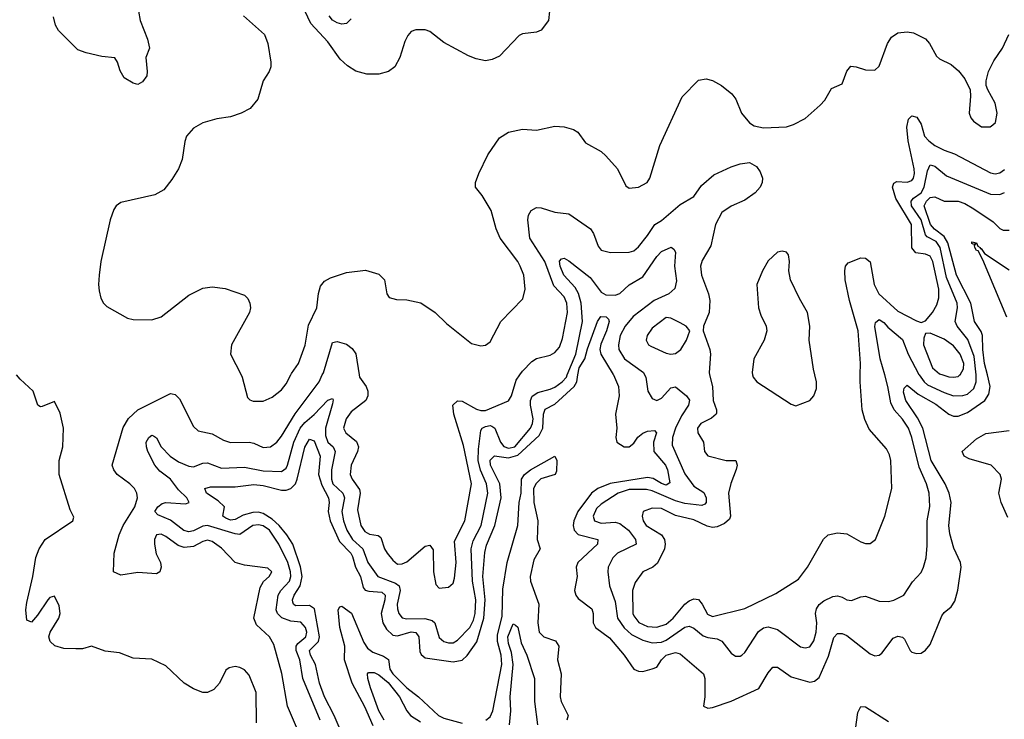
# Model space of a CAD drawing. Header units: inches. Extents: x 1603819 to 1745079, y 385938 to 533966.
# Tile 387 of 561: x 1703500 to 1707750, y 448514 to 451533. Entities that reach past the tile are written whole.
import ezdxf

# ---------------------------------------------------------------- set-up
doc = ezdxf.new("R2010")
doc.units = ezdxf.units.IN
doc.header["$MEASUREMENT"] = 0
doc.layers.add('B7404', color=7, linetype='Continuous')
doc.layers.add('B7405', color=7, linetype='Continuous')

msp = doc.modelspace()

# ---------------------------------------------------------------- linework, layer by layer
at = {"layer": 'B7404', "color": 5}
for points, elevation in [([(1704521.1, 448498.9), (1704520.3, 448630), (1704490, 448703.6), (1704470, 448727.8), (1704450, 448737.4), (1704430, 448741.6), (1704403.7, 448736.3), (1704390, 448725.2), (1704361.6, 448670), (1704337.4, 448642.6), (1704310.4, 448629.6), (1704290, 448629.6), (1704250, 448645.6), (1704209.8, 448669.8), (1704130, 448744.5), (1704070, 448772.7), (1703990, 448778), (1703930, 448801.2), (1703867.9, 448807.9), (1703810, 448829.4), (1703770, 448818.4), (1703742.4, 448817.6), (1703690, 448819.7), (1703651.1, 448831.1), (1703631.8, 448850), (1703626, 448870), (1703631.1, 448890), (1703668.5, 448950), (1703674.5, 448970), (1703670, 449003.7), (1703650, 449044.5), (1703630, 449039.6), (1703620.4, 449030), (1703576.3, 448963.7), (1703550, 448933.2), (1703530, 448942), (1703526.1, 448986.1), (1703530, 449018), (1703556.3, 449130), (1703568.6, 449211.4), (1703583, 449250), (1703609.9, 449290.1), (1703729, 449370), (1703733.6, 449386.4), (1703717.6, 449417.6), (1703669.6, 449570), (1703669.7, 449630), (1703685.1, 449690), (1703689, 449770), (1703674.8, 449834.8), (1703650, 449886), (1703596.9, 449863.1), (1703590, 449862), (1703578, 449870), (1703558, 449930), (1703501.3, 449981.3), (1703486.5, 450000)], 480), ([(1704698.1, 448470), (1704656.1, 448570), (1704631.8, 448711.8), (1704596.8, 448836.8), (1704577.4, 448870), (1704521.5, 448921.5), (1704510.4, 448950), (1704537.1, 449082.9), (1704551.4, 449108.6), (1704576, 449130), (1704588, 449150), (1704570, 449165.4), (1704470, 449178.7), (1704430, 449190.6), (1704370, 449251.7), (1704330, 449280.9), (1704310, 449287.4), (1704290, 449281.7), (1704250, 449259.9), (1704210, 449255.2), (1704183.8, 449263.8), (1704130, 449303.1), (1704110, 449312.7), (1704090, 449309.7), (1704082, 449290), (1704081, 449270), (1704088.3, 449228.3), (1704106.7, 449190), (1704110.3, 449169.7), (1704104.9, 449150), (1704090, 449141.3), (1704010, 449147.3), (1703936.3, 449136.3), (1703904, 449150), (1703907.2, 449230), (1703929.4, 449310), (1703946.1, 449350), (1703996.7, 449430), (1704007.8, 449470), (1704005.2, 449490), (1703995.4, 449510), (1703975.3, 449530), (1703920.2, 449570), (1703905.6, 449590), (1703898.8, 449610), (1703946.7, 449773.3), (1703968.7, 449811.3), (1704010, 449848.7), (1704130, 449910.4), (1704150, 449919.3), (1704158.4, 449918.4), (1704170, 449916.3), (1704190, 449896.3), (1704250, 449778), (1704270, 449759.1), (1704330, 449745.4), (1704378.6, 449718.6), (1704409.1, 449709.1), (1704490, 449710.1), (1704510, 449705.9), (1704550, 449686.7), (1704581.6, 449690), (1704610, 449710.2), (1704630, 449735.7), (1704688, 449832), (1704791.9, 449970), (1704805.8, 450000)], 460), ([(1704796.2, 448510), (1704721.8, 448690), (1704708.3, 448770), (1704692.8, 448810), (1704692.8, 448830), (1704699.6, 448840.4), (1704734.9, 448870), (1704738.7, 448890), (1704733.7, 448910), (1704712.4, 448932.4), (1704670, 448936.9), (1704631.3, 448951.3), (1704612.3, 448970), (1704606.6, 448986.6), (1704614.6, 449050), (1704626.7, 449070), (1704664.7, 449110), (1704670.5, 449130), (1704669.1, 449150), (1704657.1, 449190), (1704618.3, 449270), (1704577.7, 449330), (1704550, 449349.1), (1704530, 449352.7), (1704505.8, 449350), (1704450, 449311.9), (1704430, 449313.6), (1704310, 449349.7), (1704290, 449346.9), (1704250, 449327), (1704230, 449322.9), (1704208.5, 449328.5), (1704150, 449372.8), (1704096.2, 449396.2), (1704083.2, 449410), (1704095.3, 449430), (1704115.2, 449444.8), (1704130.1, 449450.1), (1704215.8, 449444.2), (1704230.7, 449450), (1704221.3, 449470), (1704184.6, 449504.6), (1704150.2, 449550.2), (1704105, 449585), (1704082.5, 449610), (1704052.8, 449670), (1704046.4, 449690), (1704046.2, 449710), (1704057.1, 449730), (1704070, 449740.1), (1704076.6, 449736.6), (1704090, 449728.2), (1704110.1, 449690), (1704149.5, 449649.5), (1704185.1, 449625.1), (1704230, 449606.3), (1704250, 449604), (1704290, 449619), (1704310, 449620.3), (1704370, 449596.9), (1704470, 449601.4), (1704550, 449585.9), (1704630, 449583.8), (1704650, 449597.8), (1704656.1, 449610), (1704683.2, 449710), (1704710.6, 449770), (1704730, 449794.3), (1704770.7, 449829.3), (1704830, 449891.4), (1704850, 449897.6), (1704853.1, 449893.1), (1704850, 449876), (1704820, 449770), (1704818.9, 449738.9), (1704829.7, 449710), (1704852.4, 449690), (1704861.5, 449670), (1704845.3, 449590), (1704845.1, 449550), (1704851.8, 449530), (1704894.9, 449490), (1704898.8, 449478.8), (1704900.9, 449470), (1704889.5, 449410), (1704897.1, 449370), (1704911.8, 449330), (1704936.6, 449290), (1704981.2, 449250), (1705002.4, 449190), (1705045.7, 449130), (1705121.1, 449101.1), (1705137.8, 449090), (1705141.6, 449070), (1705129.4, 449010), (1705130.4, 448990.4), (1705136.4, 448970), (1705150, 448952.2), (1705170, 448947), (1705248.5, 448948.5), (1705279.5, 448939.5), (1705291.5, 448930), (1705310, 448866.3), (1705330.3, 448850), (1705350, 448843.6), (1705370, 448843.4), (1705390, 448855.7), (1705442.8, 448910), (1705458.9, 448941.1), (1705465.7, 448970), (1705468.9, 449030), (1705454.3, 449110), (1705448.1, 449250), (1705456.7, 449283.3), (1705490.9, 449350), (1705519.9, 449490), (1705514.9, 449530), (1705489.2, 449589.2), (1705478.5, 449630), (1705479.7, 449680.3), (1705490, 449760.3), (1705495.5, 449770), (1705510, 449778), (1705530, 449781.5), (1705538.2, 449778.2), (1705550.7, 449770.7), (1705575.2, 449710), (1705590, 449691.4), (1705610, 449683.5), (1705636.2, 449690), (1705704.1, 449770), (1705713.5, 449790), (1705715.3, 449810), (1705704.1, 449870), (1705705, 449890), (1705712.1, 449907.9), (1705735.4, 449924.6), (1705790, 449938.3), (1705810, 449947.8), (1705841.2, 449970), (1705859.1, 449990), (1705863.2, 450000)], 440), ([(1704909.1, 448409.1), (1704856.8, 448530), (1704815.4, 448610), (1704793.7, 448670), (1704776.3, 448750), (1704754.4, 448790), (1704749.9, 448810), (1704788.9, 448850), (1704793, 448870), (1704772, 448990), (1704750, 449005.4), (1704690, 449004), (1704681.4, 449010), (1704678.7, 449018.7), (1704676.9, 449030), (1704684.8, 449050), (1704710.7, 449090), (1704718.5, 449130), (1704711.2, 449171.2), (1704678.3, 449270), (1704653.3, 449310), (1704619.7, 449350), (1704590, 449377.1), (1704550, 449402.1), (1704530, 449407.1), (1704506.2, 449406.2), (1704464.9, 449395.1), (1704430, 449376.7), (1704410, 449372.5), (1704390, 449381.7), (1704377.1, 449390), (1704383.9, 449430), (1704356.9, 449456.9), (1704306.3, 449490), (1704299.1, 449510), (1704322.7, 449517.3), (1704430, 449516.6), (1704510, 449526.8), (1704550, 449523), (1704630, 449502.2), (1704650, 449502.6), (1704670, 449509.3), (1704689.7, 449530.3), (1704697.9, 449550), (1704730, 449687.6), (1704750, 449722.7), (1704770, 449715), (1704796.1, 449650), (1704788.8, 449570), (1704803.9, 449523.9), (1704832, 449470), (1704835, 449450), (1704830.4, 449410), (1704840.3, 449370), (1704880.5, 449280.5), (1704928.3, 449230), (1704935.9, 449215.9), (1704948.5, 449170), (1704970.1, 449130), (1704982, 449082), (1704991.2, 449071.2), (1705006.3, 449066.3), (1705062.8, 449062.8), (1705076.5, 449050), (1705075.7, 449030), (1705059.2, 448970), (1705067.7, 448930), (1705082.3, 448902.3), (1705110, 448876.1), (1705130, 448873.2), (1705190, 448890.9), (1705210, 448888.9), (1705221.8, 448870), (1705226.8, 448806.8), (1705233.2, 448793.2), (1705250, 448778.4), (1705370, 448761.1), (1705410, 448768.7), (1705431.3, 448788.7), (1705472.4, 448847.6), (1705502.6, 448950), (1705509.2, 449030), (1705499.3, 449130), (1705506.8, 449233.2), (1705515.2, 449264.8), (1705550.5, 449350), (1705577.1, 449470), (1705572.1, 449530), (1705531.9, 449610), (1705530, 449632.8), (1705549.6, 449650.4), (1705610, 449642.1), (1705650, 449653.6), (1705741.5, 449738.5), (1705757.6, 449770), (1705760.9, 449830), (1705767.4, 449852.6), (1705810, 449874.5), (1705892.2, 449950), (1705904, 449970), (1705909.2, 450000)], 420), ([(1704455.1, 450000), (1704460.2, 449990), (1704482.4, 449902.4), (1704492.6, 449892.6), (1704507.3, 449887.3), (1704550, 449887.3), (1704590, 449904.2), (1704630, 449936.1), (1704650, 449961.1), (1704670.1, 450000)], 480), ([(1704965.4, 450000), (1704967, 449990), (1704994.9, 449950), (1705002.2, 449930), (1705002.4, 449910), (1704993.4, 449890), (1704930, 449840.9), (1704908.3, 449810), (1704896.9, 449770), (1704906.7, 449750), (1704953.3, 449713.3), (1704961.5, 449690), (1704957.1, 449670), (1704930.1, 449609.9), (1704925.9, 449570), (1704934, 449550), (1704966, 449506), (1704969, 449490), (1704957.9, 449417.9), (1704971.5, 449350), (1704990, 449324.1), (1705010, 449312.6), (1705046.8, 449306.8), (1705058.1, 449298.1), (1705074.3, 449250), (1705085.8, 449230), (1705110, 449200.2), (1705130, 449183.8), (1705150, 449185), (1705170, 449194), (1705250, 449261.5), (1705270, 449264.9), (1705284.4, 449244.4), (1705285.1, 449150), (1705296.1, 449096.1), (1705310, 449080.3), (1705350, 449083.9), (1705370, 449101.3), (1705376.9, 449123.1), (1705384.2, 449190), (1705377, 449283), (1705420.9, 449370), (1705450.3, 449529.7), (1705415, 449695), (1705373.3, 449830), (1705369.9, 449870.1), (1705390, 449888), (1705410, 449887.1), (1705471.6, 449851.6), (1705490, 449846), (1705510, 449847.2), (1705610, 449888.1), (1705622.5, 449910), (1705642.3, 449977.7), (1705658, 450000)], 460), ([(1706062.5, 450000), (1706083.9, 449950), (1706086.9, 449910), (1706071.6, 449830), (1706077.5, 449770), (1706072.2, 449730), (1706076.9, 449710), (1706108.4, 449690), (1706130, 449689.1), (1706150, 449706), (1706168.2, 449731.8), (1706190, 449748.1), (1706210, 449757.5), (1706239.5, 449759.5), (1706248.2, 449750), (1706234.7, 449710), (1706237.4, 449670), (1706287.1, 449610), (1706296, 449590), (1706305.9, 449534.1), (1706290, 449524.7), (1706270, 449531.2), (1706233.3, 449553.3), (1706210, 449557.8), (1706048.4, 449531.6), (1705994.4, 449510), (1705968.2, 449490), (1705908.2, 449410), (1705891.2, 449370), (1705889, 449350), (1705893.5, 449330), (1705910, 449312), (1705994.9, 449290), (1705994.2, 449270), (1705909.2, 449190), (1705901.3, 449170), (1705905.8, 449130), (1705894.8, 449070), (1705899.6, 449050), (1705910, 449035), (1705969.4, 448990), (1705974.4, 448970), (1705974.8, 448930), (1705985.1, 448910), (1706045.6, 448865.6), (1706109.3, 448790), (1706150, 448730.3), (1706170, 448720.7), (1706190, 448720.6), (1706230, 448730.8), (1706250, 448739.1), (1706270.4, 448770), (1706290, 448790), (1706330, 448801.3), (1706350, 448795.9), (1706451.2, 448710), (1706456.3, 448690), (1706456.5, 448610), (1706450.5, 448570.5), (1706470, 448562.3), (1706490, 448565), (1706570, 448592.6), (1706690, 448646.8), (1706730, 448714), (1706750, 448738.2), (1706770, 448739.3), (1706830, 448697.3), (1706910, 448674.6), (1706930, 448677.6), (1706950, 448694.2), (1706990, 448785.8), (1707014, 448866), (1707030, 448883.9), (1707050, 448883.3), (1707070, 448874.8), (1707170, 448795.6), (1707190, 448787.5), (1707210, 448790.2), (1707220.7, 448799.3), (1707270, 448864.2), (1707290, 448872.8), (1707310, 448868.7), (1707319, 448859), (1707343.2, 448810), (1707350, 448804.1), (1707370, 448797.4), (1707390, 448799.3), (1707410, 448811.5), (1707430, 448837), (1707479.8, 448960.2), (1707490, 448974.9), (1707520.6, 448999.4), (1707536.7, 449023.3), (1707549.4, 449070.6), (1707562.7, 449170), (1707559.9, 449190), (1707532.2, 449252.2), (1707514.5, 449314.5), (1707509.9, 449350.1), (1707519.5, 449450), (1707511.3, 449490), (1707494.6, 449530), (1707434.4, 449630), (1707397.9, 449770), (1707374.6, 449814.6), (1707324, 449890), (1707314.6, 449925.4), (1707316.6, 449943.4), (1707330, 449955.7), (1707377.2, 449917.2), (1707454.5, 449874.5), (1707510, 449830.9), (1707530, 449822.6), (1707550, 449822.1), (1707590, 449837.6), (1707665.8, 449890), (1707683.3, 449916.7), (1707688.6, 449950), (1707676.4, 450000)], 420), ([(1706196.8, 450000), (1706201.9, 449990), (1706210.2, 449930), (1706230, 449898), (1706250, 449889.2), (1706270, 449900.2), (1706310, 449944.3), (1706330, 449948.6), (1706378, 449910), (1706391.4, 449891.4), (1706386.3, 449870), (1706356.2, 449823.8), (1706331, 449770), (1706317.1, 449730), (1706316.3, 449696.3), (1706370, 449573.7), (1706410, 449520.1), (1706453.2, 449493.2), (1706462.3, 449470), (1706462.2, 449450), (1706457.4, 449442.6), (1706443.6, 449436.4), (1706370, 449445.6), (1706330, 449457.2), (1706230, 449499.9), (1706205.2, 449505.2), (1706130, 449505.8), (1706082.8, 449490), (1706010, 449441.8), (1705990, 449423), (1705974.4, 449390), (1705980.5, 449370), (1706010, 449360.1), (1706070, 449364), (1706090, 449359.1), (1706128.1, 449330), (1706158.2, 449290), (1706160.6, 449270), (1706080.5, 449230), (1706059.8, 449210), (1706039.8, 449170), (1706038.3, 449150), (1706046.1, 449090), (1706070, 449022.4), (1706080.3, 448950), (1706108.5, 448908.5), (1706140.2, 448880.2), (1706190, 448854.6), (1706230, 448843.4), (1706270, 448847.2), (1706290, 448854.9), (1706370, 448911.9), (1706390, 448915.7), (1706410, 448907.1), (1706450, 448873.8), (1706470, 448866.1), (1706510, 448860.5), (1706530, 448851.2), (1706570, 448799.6), (1706590, 448785.5), (1706610, 448785.5), (1706616.3, 448790), (1706630, 448802.6), (1706687.9, 448892.1), (1706710, 448907.8), (1706730, 448912.9), (1706770, 448901.8), (1706870, 448826.7), (1706890, 448821.6), (1706910, 448826.5), (1706927, 448853), (1706937.9, 448890), (1706940.6, 448930), (1706935, 448970), (1706938.5, 448990), (1706950.5, 449009.5), (1706970, 449025), (1707010, 449043.5), (1707030, 449046.2), (1707050, 449041.3), (1707070, 449029.2), (1707090, 449026.5), (1707130, 449042), (1707150, 449044.7), (1707210, 449023.3), (1707250, 449022.6), (1707272.3, 449027.7), (1707315.5, 449050), (1707353.1, 449106.9), (1707390, 449146.9), (1707401, 449170), (1707411.6, 449210), (1707416.3, 449263.7), (1707417, 449370), (1707428.1, 449431.9), (1707425.3, 449490), (1707413.7, 449530), (1707382.4, 449602.4), (1707350.6, 449730), (1707335.7, 449770), (1707310, 449809.3), (1707274.4, 449850), (1707259.5, 449879.5), (1707247.2, 449950), (1707233.4, 450000)], 440), ([(1706477.4, 450000), (1706489.6, 449949.6), (1706492.6, 449890), (1706506.7, 449850), (1706506.9, 449833.1), (1706506.3, 449830), (1706486.4, 449813.6), (1706439.6, 449790), (1706425.4, 449770), (1706426.9, 449750), (1706451.3, 449710), (1706456.1, 449670), (1706470.2, 449650.2), (1706549.7, 449630.3), (1706590.7, 449630), (1706595.8, 449610), (1706592.2, 449592.2), (1706568.6, 449531.4), (1706559.2, 449490), (1706568.1, 449390), (1706562.9, 449377.1), (1706541.4, 449358.6), (1706510, 449344.1), (1706490, 449341.4), (1706466.8, 449346.8), (1706410, 449374.9), (1706330, 449392.6), (1706270, 449423.9), (1706230, 449424.7), (1706190.3, 449410), (1706186, 449390), (1706191.4, 449370), (1706204.4, 449350), (1706269.7, 449309.7), (1706282.6, 449290), (1706285.5, 449270), (1706282.2, 449250), (1706252.9, 449187.1), (1706232.7, 449170), (1706189.5, 449150.5), (1706155.6, 449104.4), (1706144.4, 449070), (1706146.3, 448970), (1706150, 448960.2), (1706171.9, 448931.9), (1706210, 448914.1), (1706250, 448911.4), (1706290, 448924.5), (1706320.1, 448950), (1706370, 449010.1), (1706390, 449025.2), (1706410, 449033.2), (1706430.1, 449030.1), (1706446, 449010), (1706467.9, 448967.9), (1706490, 448957.1), (1706630, 448992.2), (1706763.8, 449056.2), (1706861.1, 449118.9), (1706899.8, 449170), (1706969.2, 449290.8), (1706989.9, 449310.1), (1707030, 449319), (1707070, 449314.7), (1707130, 449280.2), (1707150, 449272.6), (1707170, 449273.1), (1707194, 449290), (1707233.8, 449390), (1707263.5, 449510), (1707259.9, 449630), (1707254.5, 449654.5), (1707240.6, 449680.6), (1707166.1, 449766.1), (1707147.6, 449807.6), (1707135.4, 449850), (1707127.2, 449970), (1707127.9, 450000)], 460), ([(1706663.2, 450000), (1706665.5, 449990), (1706681.6, 449970), (1706830, 449873.4), (1706850, 449867.3), (1706909.6, 449890.4), (1706927, 449910), (1706938.2, 449941.8), (1706938.3, 449970), (1706931.3, 450000)], 480), ([(1707382.1, 450000), (1707403, 449970), (1707417.4, 449957.4), (1707490, 449923.5), (1707530, 449910.1), (1707570, 449910.8), (1707590, 449917.7), (1707618, 449942), (1707627.7, 449970), (1707628.6, 449991.4), (1707627.7, 450000)], 440), ([(1707483.5, 450000), (1707510, 449991.2), (1707530, 449989.7), (1707550, 449993.7), (1707558.3, 450000)], 460), ([(1707764.7, 449384.7), (1707736.1, 449450), (1707726.6, 449490), (1707737.7, 449550), (1707732, 449570), (1707692.4, 449610), (1707598.1, 449638.1), (1707576.8, 449650), (1707567.7, 449670), (1707630, 449723.7), (1707670, 449747.3), (1707770, 449759.5)], 380), ([(1705511.1, 448510), (1705530, 448524.7), (1705542, 448550), (1705580.9, 448750), (1705577.1, 448790), (1705562, 448850), (1705561.7, 448878.3), (1705582.5, 448957.5), (1705584.7, 449075.3), (1705603.9, 449190), (1705649.5, 449350), (1705655.4, 449450), (1705664.3, 449490), (1705665.2, 449550), (1705678.5, 449570), (1705704.8, 449590), (1705810, 449648.9), (1705818.6, 449630), (1705816, 449584), (1705810.2, 449570), (1705748.9, 449551.1), (1705728.2, 449531.8), (1705716.8, 449510), (1705719.2, 449450), (1705735.4, 449370), (1705733.8, 449290), (1705745.8, 449250), (1705718.6, 449201.4), (1705703.7, 449130), (1705703.9, 449110), (1705740.3, 449010), (1705736.3, 448930), (1705741.6, 448890), (1705761.5, 448870), (1705812.9, 448852.9), (1705826.5, 448830), (1705820.8, 448770), (1705836.8, 448710), (1705831.9, 448610), (1705836.4, 448590), (1705867.5, 448530), (1705861.6, 448510)], 380), ([(1705025.9, 448485.9), (1704990, 448567.9), (1704934.4, 448670), (1704901.9, 448770), (1704903, 448830), (1704882.1, 448910), (1704874.2, 448985.8), (1704881.5, 448998.5), (1704890, 449001.5), (1704931.6, 448971.6), (1704985.2, 448845.2), (1705000.9, 448820.9), (1705023.3, 448803.3), (1705070, 448785.9), (1705091.7, 448771.7), (1705097.7, 448730), (1705110.7, 448710), (1705170, 448649.3), (1705221.4, 448610), (1705306.8, 448530), (1705330, 448518.9), (1705410, 448496.8)], 380), ([(1705613.9, 448490), (1705619, 448550), (1705617.1, 448610), (1705628.9, 448750), (1705622.5, 448802.5), (1705610, 448840.5), (1705607.2, 448870), (1705630, 448925.3), (1705639.8, 448919.8), (1705650, 448912), (1705664.1, 448844.1), (1705689.1, 448790), (1705721.7, 448690), (1705721.5, 448590), (1705735.3, 448490)], 360), ([(1705073.1, 448510), (1705049.1, 448550), (1705014.3, 448650), (1705002.9, 448690), (1705000.9, 448710), (1705005, 448715), (1705030, 448715), (1705050, 448705.1), (1705090, 448673.1), (1705138.6, 448610), (1705170, 448550.8), (1705186.1, 448530), (1705230, 448502.4)], 360), ([(1707107.8, 448470), (1707116.9, 448543.1), (1707130.6, 448569.4), (1707150, 448567.8), (1707250, 448504.2)], 380)]:
    msp.add_lwpolyline(points, dxfattribs=dict(at, elevation=elevation))
at = {"layer": 'B7405', "color": 5}
for points, elevation in [([(1705790.3, 451610), (1705782, 451530), (1705750, 451488.3), (1705730, 451479.2), (1705670, 451472.2), (1705655.5, 451464.5), (1705570, 451375.4), (1705539.1, 451360.9), (1705510, 451355.6), (1705470, 451363.9), (1705437.5, 451377.5), (1705330, 451435.6), (1705270, 451482.7), (1705250, 451489.2), (1705210, 451489), (1705190, 451482), (1705174.4, 451465.6), (1705161.4, 451438.6), (1705140.3, 451370), (1705118.7, 451330), (1705090.8, 451309.2), (1705050, 451297.7), (1704998.6, 451298.6), (1704950, 451311.6), (1704914.1, 451334.1), (1704883.2, 451363.2), (1704830, 451438.4), (1704756.4, 451516.4), (1704690, 451658.4)], 480), ([(1704012.2, 451570), (1704020.2, 451530), (1704051.5, 451450), (1704060.3, 451410), (1704043.8, 451370), (1704050.3, 451310), (1704048.4, 451291.6), (1704030, 451265.2), (1704010, 451254), (1703990, 451259), (1703950, 451282), (1703932.8, 451312.8), (1703922.4, 451350), (1703910, 451369.4), (1703854.8, 451374.8), (1703786, 451390), (1703750, 451404), (1703666.6, 451486.6), (1703654, 451510), (1703646.2, 451546.2)], 460), ([(1704466, 451550), (1704556.3, 451470), (1704570.4, 451430), (1704583.8, 451350), (1704583, 451330), (1704576.3, 451310), (1704550.5, 451270), (1704527.3, 451190), (1704494, 451150), (1704456, 451130), (1704410, 451114), (1704350, 451105.6), (1704290, 451087.8), (1704250, 451065.6), (1704219.5, 451030), (1704211.8, 451008.2), (1704200.3, 450930), (1704185.3, 450890), (1704156.7, 450843.3), (1704121.7, 450798.3), (1704082.6, 450777.4), (1703935.6, 450744.4), (1703916.3, 450730), (1703905.4, 450714.6), (1703890.3, 450670), (1703850.4, 450490), (1703842.4, 450430), (1703839.5, 450390), (1703842.9, 450362.9), (1703850, 450331.3), (1703860.7, 450310), (1703876.1, 450296.1), (1703965.1, 450245.1), (1703990, 450239.3), (1704070, 450237.6), (1704110, 450250.4), (1704230, 450344.4), (1704290, 450374.4), (1704330, 450380.5), (1704386.3, 450373.7), (1704470, 450344.9), (1704484.9, 450330), (1704493, 450310), (1704496.4, 450290), (1704492.2, 450270), (1704414.3, 450130), (1704408.8, 450090), (1704455.1, 450000)], 480), ([(1704930, 451536.8), (1704910, 451516.5), (1704890, 451514), (1704870, 451519.6), (1704850, 451530.7), (1704835, 451550)], 460), ([(1704670.1, 450000), (1704673.5, 450006.5), (1704703.7, 450050), (1704731.5, 450128.5), (1704745.5, 450214.5), (1704782.8, 450290), (1704788.8, 450351.2), (1704797.4, 450382.6), (1704815.5, 450404.5), (1704841.4, 450418.6), (1704910, 450441.5), (1704992.1, 450452.1), (1705050, 450434.9), (1705074.9, 450410), (1705083.8, 450350), (1705094.9, 450334.9), (1705125.5, 450325.5), (1705170, 450324.6), (1705231.3, 450311.3), (1705292.7, 450270), (1705342, 450222), (1705450, 450135.8), (1705490, 450125.3), (1705510, 450128.5), (1705530, 450143), (1705576, 450230), (1705671.3, 450328.7), (1705681.2, 450370), (1705675.5, 450430), (1705660.3, 450470), (1705649.8, 450490), (1705573.8, 450590), (1705556.5, 450630), (1705534, 450710), (1705495.2, 450775.2), (1705467.3, 450810), (1705467.6, 450830), (1705480.7, 450870), (1705519.7, 450950), (1705570, 451023.8), (1705610, 451048.5), (1705670, 451060.4), (1705730, 451057.1), (1705810, 451074), (1705850, 451070.3), (1705890, 451059.3), (1705908.5, 451048.5), (1705942, 451002), (1706010, 450964.2), (1706030, 450945.7), (1706079.6, 450890), (1706116.5, 450816.5), (1706130, 450806.7), (1706170, 450810.3), (1706207.3, 450830), (1706219.7, 450850), (1706262.3, 450990), (1706359.1, 451200.9), (1706430, 451273), (1706462, 451278), (1706490, 451270.4), (1706529, 451249), (1706574, 451214), (1706590.4, 451190), (1706614.9, 451130), (1706650, 451087.7), (1706670, 451074.8), (1706710, 451066.4), (1706809.5, 451070.5), (1706839.5, 451080.5), (1706890, 451107.3), (1706954.9, 451165.1), (1706974.2, 451185.8), (1707004.1, 451235.9), (1707050, 451256), (1707070, 451311), (1707087.7, 451332.3), (1707110, 451330.5), (1707150, 451316.4), (1707190, 451314.9), (1707210, 451333), (1707245.6, 451430), (1707262.3, 451457.7), (1707290, 451476.1), (1707330, 451480.8), (1707356.9, 451476.9), (1707410, 451450.3), (1707426.3, 451430), (1707456.2, 451376.2), (1707470, 451364.2), (1707520.2, 451340.2), (1707552.3, 451312.3), (1707578.8, 451278.8), (1707602, 451230), (1707603.9, 451203.9), (1707597.8, 451130), (1707604.6, 451110), (1707616.1, 451096.1), (1707651.2, 451071.2), (1707688.9, 451071.1), (1707700.5, 451079.5), (1707711.2, 451090), (1707718.5, 451130), (1707710, 451173), (1707678, 451230), (1707671.9, 451250), (1707670.9, 451270), (1707681.7, 451310), (1707704.7, 451355.3), (1707741.7, 451410), (1707768.6, 451470)], 480), ([(1707127.9, 450000), (1707129, 450050), (1707118.6, 450190), (1707081, 450321), (1707063.2, 450410), (1707061, 450450), (1707064.6, 450470), (1707075.9, 450484.1), (1707130, 450505.3), (1707150, 450504.6), (1707170, 450488), (1707187.4, 450390), (1707207.6, 450350), (1707290, 450275.8), (1707370, 450233), (1707390, 450225.7), (1707410, 450233.6), (1707439.9, 450270), (1707457.8, 450302.2), (1707466.7, 450333.3), (1707466.8, 450370), (1707440.8, 450490), (1707430, 450512.1), (1707410, 450521.7), (1707367.7, 450527.7), (1707350, 450548.8), (1707348.7, 450650), (1707281.7, 450761.7), (1707266.8, 450810), (1707272.7, 450827.3), (1707285.6, 450834.4), (1707330, 450832.5), (1707350, 450839.1), (1707357.5, 450850), (1707362.4, 450870), (1707361.1, 450890), (1707334.7, 451010), (1707328.8, 451070), (1707336.6, 451103.4), (1707350, 451118.3), (1707372.1, 451112.1), (1707390, 451083.1), (1707405.6, 451030), (1707423.1, 451010), (1707450, 450990.5), (1707490, 450970.5), (1707535, 450955), (1707690, 450872.7), (1707710, 450868.7), (1707730, 450873), (1707750, 450886.2)], 460), ([(1705658, 450000), (1705670, 450016.9), (1705710, 450058.3), (1705730, 450070.3), (1705790, 450085.3), (1705810, 450096.5), (1705830, 450119.5), (1705842.4, 450157.6), (1705864.1, 450270), (1705861.9, 450310), (1705850, 450337.2), (1705804.9, 450384.9), (1705765.6, 450490), (1705702.1, 450590), (1705692.8, 450670), (1705695.4, 450690), (1705707.1, 450710), (1705730, 450722.6), (1705750, 450721.1), (1705810, 450703.2), (1705870, 450694.9), (1705964, 450630), (1705976.2, 450610), (1705995.9, 450555.9), (1706010, 450539), (1706050, 450528.6), (1706130.6, 450529.4), (1706150, 450536), (1706170, 450552.9), (1706210, 450602), (1706240.9, 450650), (1706270, 450666), (1706350, 450735.8), (1706409.7, 450770), (1706442, 450818), (1706496.3, 450863.7), (1706570, 450897.8), (1706610, 450911.4), (1706650, 450916.5), (1706680, 450900), (1706696.1, 450876.1), (1706705.7, 450850), (1706704.2, 450830), (1706695.8, 450810), (1706673.6, 450786.4), (1706630, 450754), (1706570, 450728.4), (1706530, 450700.5), (1706502.5, 450650), (1706482.5, 450557.5), (1706445.8, 450494.2), (1706438.4, 450470), (1706442, 450430), (1706472.5, 450350), (1706479, 450321), (1706475.3, 450270), (1706451.5, 450210), (1706450.3, 450190), (1706478.9, 450110), (1706481.1, 450090), (1706475, 450010), (1706477.4, 450000)], 460), ([(1707627.7, 450000), (1707619, 450079), (1707592.6, 450152.6), (1707545.7, 450210), (1707537.2, 450230), (1707547.2, 450290), (1707546.1, 450310), (1707500.3, 450420.3), (1707473, 450550), (1707455.6, 450575.6), (1707416, 450596), (1707410, 450604.4), (1707390.5, 450670), (1707349, 450730), (1707348.1, 450750), (1707357.3, 450762.7), (1707390, 450786.7), (1707404.1, 450810), (1707418.7, 450881.3), (1707430, 450907.2), (1707450, 450901.6), (1707499.9, 450859.9), (1707690, 450780.4), (1707730, 450778.4), (1707750, 450787.2)], 440), ([(1707676.4, 450000), (1707664.2, 450050), (1707656.3, 450110), (1707655.5, 450170), (1707650, 450187.1), (1707620.5, 450230), (1707604.7, 450310), (1707542.5, 450430), (1707506, 450570), (1707490, 450597), (1707448.6, 450628.6), (1707431, 450650), (1707404.2, 450730), (1707413.6, 450750), (1707430, 450765.8), (1707450, 450768.2), (1707490, 450749.4), (1707550, 450750.4), (1707579.8, 450739.8), (1707617.3, 450717.3), (1707701.2, 450661.2), (1707730, 450631.6), (1707744.2, 450624.2), (1707770, 450625.5)], 420), ([(1705863.2, 450000), (1705900, 450090), (1705929.1, 450230), (1705922.9, 450310), (1705911, 450351), (1705897.1, 450377.1), (1705849, 450430), (1705833, 450470), (1705830, 450490.8), (1705838.3, 450501.7), (1705850, 450503.5), (1705870, 450492.2), (1705961.3, 450421.3), (1706010, 450357.4), (1706030, 450345.1), (1706070, 450344.5), (1706090, 450351), (1706130.9, 450389.1), (1706190, 450422.9), (1706250, 450511.8), (1706270, 450532.3), (1706310.9, 450550.9), (1706323.4, 450543.4), (1706330.1, 450530), (1706326.7, 450470), (1706334.2, 450405.8), (1706327.2, 450372.8), (1706302, 450350), (1706238.2, 450321.8), (1706147.3, 450252.7), (1706113.4, 450210), (1706092.1, 450170), (1706083.7, 450130), (1706086.2, 450110), (1706110.1, 450070), (1706191.7, 450010), (1706196.8, 450000)], 440), ([(1707761, 450250), (1707657.5, 450497.5), (1707636.3, 450536.3), (1707630, 450537.2), (1707621.9, 450550), (1707620.6, 450559.4), (1707628, 450568), (1707617.3, 450562.7), (1707610, 450567.8), (1707610, 450574), (1707630, 450570.1), (1707635.9, 450555.9), (1707645.3, 450550), (1707645.1, 450545.1), (1707650, 450545.8), (1707664.4, 450524.4), (1707770, 450453.8)], 380), ([(1706931.3, 450000), (1706925.5, 450025.5), (1706906.8, 450150), (1706909.8, 450210), (1706899.7, 450270), (1706865.1, 450330), (1706827, 450410), (1706819.6, 450450), (1706822, 450490), (1706818, 450518), (1706809.4, 450529.4), (1706790, 450533.6), (1706770, 450529.4), (1706730, 450492.7), (1706705.5, 450450), (1706681.6, 450390), (1706689, 450289), (1706698.2, 450258.2), (1706722.3, 450210), (1706724, 450190), (1706712.8, 450150), (1706667.9, 450070), (1706660.9, 450010), (1706663.2, 450000)], 480), ([(1705909.2, 450000), (1705914.4, 450030), (1705938.8, 450070), (1705950, 450112.8), (1705993.8, 450230), (1706008.3, 450251.7), (1706031.1, 450251.1), (1706040.7, 450240.7), (1706043.5, 450230), (1706032.7, 450190), (1706007.4, 450132.6), (1706003.6, 450110), (1706008.1, 450090), (1706061.7, 450001.7), (1706062.5, 450000)], 420), ([(1707233.4, 450000), (1707214.2, 450070), (1707190, 450209.3), (1707193, 450227), (1707210, 450239.8), (1707230, 450226.8), (1707246.6, 450206.6), (1707310, 450152.8), (1707334.7, 450090), (1707381.2, 450001.2), (1707382.1, 450000)], 440), ([(1707558.3, 450000), (1707559.3, 450000.7), (1707574.1, 450025.9), (1707575.1, 450050), (1707558.9, 450090), (1707530, 450125.2), (1707490, 450154.5), (1707430, 450180.8), (1707410, 450178.4), (1707401.6, 450158.4), (1707400.9, 450130), (1707439.1, 450030), (1707470, 450004.5), (1707483.5, 450000)], 460), ([(1704805.8, 450000), (1704810.3, 450009.7), (1704850, 450140.7), (1704870, 450144.9), (1704910, 450133), (1704934.7, 450114.7), (1704951.2, 450091.2), (1704965.4, 450000)], 460)]:
    msp.add_lwpolyline(points, dxfattribs=dict(at, elevation=elevation))
at = {"layer": 'B7405', "color": 5, "elevation": 460}
msp.add_lwpolyline([(1706290, 450247.6), (1706230, 450202.4), (1706207.8, 450170), (1706204.2, 450150), (1706214.3, 450130), (1706224.2, 450124.2), (1706290, 450094.2), (1706310, 450089.3), (1706330, 450093), (1706353.5, 450110), (1706378, 450150), (1706392, 450190), (1706376.9, 450210), (1706350, 450225.3), (1706310, 450244.8)], close=True, dxfattribs=at)

doc.saveas('drawing.dxf')
